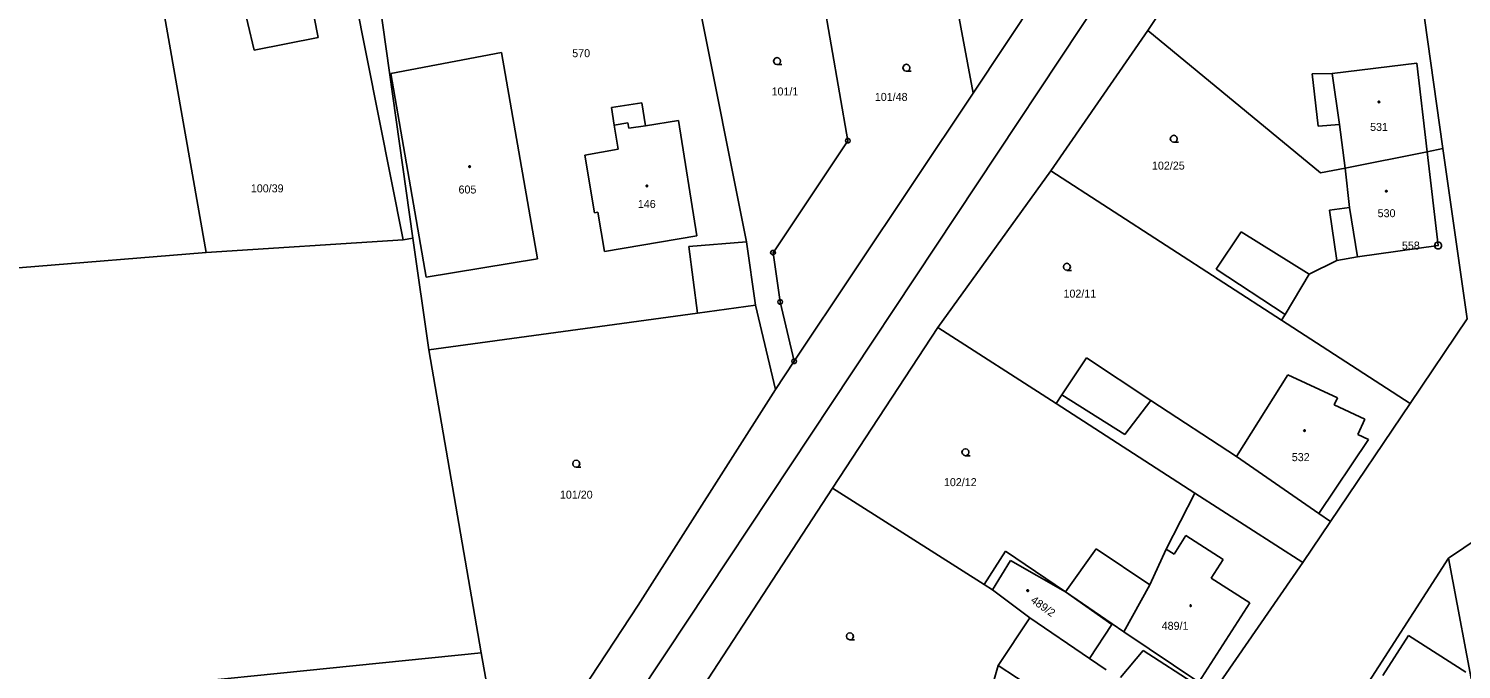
# Model space of a CAD drawing. Extents: x -757994 to -755874, y -1047691 to -1046119.
# Drawn here: x -756956 to -756803.8, y -1047170.3 to -1047102.2 of the extents above; entities that cross this region are included whole.
import ezdxf

# ---------------------------------------------------------------- set-up
doc = ezdxf.new("R2010")
doc.units = 0
doc.layers.add('katastrální mapa', color=7, linetype='Continuous')

msp = doc.modelspace()

# ---------------------------------------------------------------- linework, layer by layer
at = {"layer": 'katastrální mapa'}
for p, q in [((-756837.09, -1047102.42), (-756812.7, -1047065.66)), ((-756812.7, -1047065.66), (-756805.73, -1047114.96)), ((-756855.63, -1047109.07), (-756834.43, -1047077.05)), ((-756860.7, -1047081.77), (-756855.63, -1047109.07)), ((-756916.19, -1047124.64), (-756924.17, -1047084.37)), ((-756868.94, -1047114.13), (-756873.51, -1047087.71)), ((-756927.83, -1047089.9), (-756925.22, -1047103.13)), ((-756888.25, -1047168.55), (-756836.87, -1047091.03)), ((-756942.19, -1047097.01), (-756937.11, -1047126.01)), ((-756933.52, -1047098.04), (-756931.99, -1047104.48)), ((-756918.71, -1047099.31), (-756915.14, -1047124.48)), ((-756884.8, -1047099.31), (-756879.71, -1047124.88)), ((-756847.4, -1047117.31), (-756837.09, -1047102.42)), ((-756818.73, -1047117.54), (-756837.09, -1047102.42)), ((-756931.99, -1047104.48), (-756925.22, -1047103.13)), ((-756917.48, -1047106.98), (-756905.73, -1047104.74)), ((-756905.73, -1047104.74), (-756901.91, -1047126.68)), ((-756817.49, -1047106.96), (-756808.5, -1047105.88)), ((-756808.5, -1047105.88), (-756807.4, -1047115.29)), ((-756913.72, -1047128.63), (-756917.48, -1047106.98)), ((-756819.62, -1047107.01), (-756817.49, -1047106.96)), ((-756818.98, -1047112.58), (-756819.62, -1047107.01)), ((-756816.71, -1047112.39), (-756817.49, -1047106.96)), ((-756890.84, -1047110.08), (-756894.06, -1047110.59)), ((-756890.45, -1047112.53), (-756890.84, -1047110.08)), ((-756855.63, -1047109.07), (-756874.64, -1047137.57)), ((-756894.06, -1047110.59), (-756893.76, -1047112.45)), ((-756886.92, -1047111.97), (-756890.45, -1047112.53)), ((-756884.97, -1047124.22), (-756886.92, -1047111.97)), ((-756893.76, -1047112.45), (-756892.3, -1047112.22)), ((-756893.76, -1047112.45), (-756893.35, -1047115.02)), ((-756892.3, -1047112.22), (-756892.2, -1047112.8)), ((-756892.2, -1047112.8), (-756890.45, -1047112.53)), ((-756816.71, -1047112.39), (-756818.98, -1047112.58)), ((-756816.11, -1047117.02), (-756816.71, -1047112.39)), ((-756893.35, -1047115.02), (-756896.88, -1047115.64)), ((-756876.89, -1047126.02), (-756868.94, -1047114.13)), ((-756869, -1047114.13), (-756868.88, -1047114.13)), ((-756807.4, -1047115.29), (-756805.73, -1047114.96)), ((-756805.73, -1047114.96), (-756803.17, -1047133.07)), ((-756896.88, -1047115.64), (-756895.86, -1047121.77)), ((-756816.11, -1047117.02), (-756807.4, -1047115.29)), ((-756807.4, -1047115.29), (-756806.24, -1047125.26)), ((-756859.4, -1047133.97), (-756847.4, -1047117.31)), ((-756847.4, -1047117.31), (-756822.88, -1047133.21)), ((-756816.11, -1047117.02), (-756818.73, -1047117.54)), ((-756815.67, -1047121.22), (-756816.11, -1047117.02)), ((-756895.86, -1047121.77), (-756895.51, -1047121.71)), ((-756895.51, -1047121.71), (-756894.81, -1047125.88)), ((-756817.77, -1047121.5), (-756815.67, -1047121.22)), ((-756817.01, -1047126.85), (-756817.77, -1047121.5)), ((-756814.81, -1047126.45), (-756815.67, -1047121.22)), ((-756894.81, -1047125.88), (-756884.97, -1047124.22)), ((-756829.83, -1047127.77), (-756827.17, -1047123.79)), ((-756827.17, -1047123.79), (-756819.96, -1047128.32)), ((-756916.19, -1047124.64), (-756937.11, -1047126.01)), ((-756915.14, -1047124.48), (-756916.19, -1047124.64)), ((-756913.46, -1047136.34), (-756915.14, -1047124.48)), ((-756885.85, -1047125.35), (-756879.71, -1047124.88)), ((-756885.85, -1047125.35), (-756884.91, -1047132.45)), ((-756879.71, -1047124.88), (-756878.75, -1047131.61)), ((-756806.24, -1047125.26), (-756814.81, -1047126.45)), ((-756806.27, -1047125.26), (-756806.22, -1047125.26)), ((-756937.11, -1047126.01), (-756957.04, -1047127.63)), ((-756901.91, -1047126.68), (-756913.72, -1047128.63)), ((-756876.95, -1047126.02), (-756876.83, -1047126.02)), ((-756876.13, -1047131.26), (-756876.89, -1047126.02)), ((-756819.96, -1047128.32), (-756817.01, -1047126.85)), ((-756814.81, -1047126.45), (-756817.01, -1047126.85)), ((-756822.51, -1047132.59), (-756829.83, -1047127.77)), ((-756819.96, -1047128.32), (-756822.51, -1047132.59)), ((-756878.75, -1047131.61), (-756884.91, -1047132.45)), ((-756876.63, -1047140.55), (-756878.75, -1047131.61)), ((-756876.19, -1047131.26), (-756876.07, -1047131.26)), ((-756874.64, -1047137.57), (-756876.13, -1047131.26)), ((-756884.91, -1047132.45), (-756913.46, -1047136.34)), ((-756822.88, -1047133.21), (-756822.51, -1047132.59)), ((-756809.22, -1047142.06), (-756822.88, -1047133.21)), ((-756803.17, -1047133.07), (-756809.22, -1047142.06)), ((-756859.4, -1047133.97), (-756870.59, -1047151.05)), ((-756859.4, -1047133.97), (-756846.82, -1047142.07)), ((-756913.46, -1047136.34), (-756907.88, -1047168.54)), ((-756874.64, -1047137.57), (-756876.63, -1047140.55)), ((-756874.7, -1047137.57), (-756874.58, -1047137.57)), ((-756843.58, -1047137.2), (-756846.2, -1047141.14)), ((-756836.77, -1047141.74), (-756843.58, -1047137.2)), ((-756822.22, -1047139.01), (-756827.65, -1047147.7)), ((-756816.95, -1047141.44), (-756822.22, -1047139.01)), ((-756891.22, -1047163.49), (-756876.63, -1047140.55)), ((-756846.2, -1047141.14), (-756846.82, -1047142.07)), ((-756846.82, -1047142.07), (-756832.08, -1047151.57)), ((-756839.51, -1047145.36), (-756846.2, -1047141.14)), ((-756836.77, -1047141.74), (-756839.51, -1047145.36)), ((-756827.65, -1047147.7), (-756836.77, -1047141.74)), ((-756809.22, -1047142.06), (-756817.67, -1047154.61)), ((-756817.3, -1047142.21), (-756816.95, -1047141.44)), ((-756814.03, -1047143.71), (-756817.3, -1047142.21)), ((-756814.79, -1047145.35), (-756814.03, -1047143.71)), ((-756813.65, -1047145.87), (-756814.79, -1047145.35)), ((-756818.91, -1047153.75), (-756813.65, -1047145.87)), ((-756818.91, -1047153.75), (-756827.65, -1047147.7)), ((-756870.59, -1047151.05), (-756884.33, -1047172.13)), ((-756854.47, -1047161.31), (-756870.59, -1047151.05)), ((-756832.08, -1047151.57), (-756835.14, -1047157.54)), ((-756832.08, -1047151.57), (-756820.6, -1047158.97)), ((-756805.16, -1047158.5), (-756793.93, -1047150.88)), ((-756817.67, -1047154.61), (-756820.6, -1047158.97)), ((-756817.67, -1047154.61), (-756818.91, -1047153.75)), ((-756834.3, -1047158.08), (-756833.03, -1047156.1)), ((-756833.03, -1047156.1), (-756829.07, -1047158.64)), ((-756842.56, -1047157.5), (-756845.82, -1047162.08)), ((-756836.86, -1047161.32), (-756842.56, -1047157.5)), ((-756835.14, -1047157.54), (-756836.86, -1047161.32)), ((-756835.14, -1047157.54), (-756834.3, -1047158.08)), ((-756854.47, -1047161.31), (-756852.2, -1047157.74)), ((-756851.68, -1047158.76), (-756853.59, -1047161.87)), ((-756852.2, -1047157.74), (-756845.82, -1047162.08)), ((-756845.82, -1047162.08), (-756851.68, -1047158.76)), ((-756829.07, -1047158.64), (-756830.34, -1047160.62)), ((-756820.6, -1047158.97), (-756830.12, -1047172.72)), ((-756805.16, -1047158.5), (-756817.6, -1047177.83)), ((-756805.16, -1047158.5), (-756797.37, -1047199.42)), ((-756830.34, -1047160.62), (-756826.26, -1047163.23)), ((-756853.59, -1047161.87), (-756854.47, -1047161.31)), ((-756849.63, -1047164.85), (-756853.59, -1047161.87)), ((-756845.82, -1047162.08), (-756839.62, -1047166.31)), ((-756840.89, -1047165.56), (-756845.82, -1047162.08)), ((-756839.62, -1047166.31), (-756836.86, -1047161.32)), ((-756905.1, -1047184.56), (-756891.22, -1047163.49)), ((-756826.26, -1047163.23), (-756831.66, -1047171.68)), ((-756852.97, -1047169.9), (-756849.63, -1047164.85)), ((-756843.29, -1047169.16), (-756849.63, -1047164.85)), ((-756843.29, -1047169.16), (-756840.89, -1047165.56)), ((-756839.62, -1047166.31), (-756831.66, -1047171.68)), ((-756812.11, -1047170.96), (-756809.38, -1047166.71)), ((-756809.38, -1047166.71), (-756803.29, -1047170.63)), ((-756837.57, -1047168.32), (-756839.98, -1047171.17)), ((-756831.86, -1047171.99), (-756837.57, -1047168.32)), ((-757042.35, -1047182.17), (-756907.88, -1047168.54)), ((-756888.25, -1047168.55), (-756938.25, -1047243.76)), ((-756907.88, -1047168.54), (-756906.28, -1047177.78)), ((-756858.56, -1047189.15), (-756852.97, -1047169.9)), ((-756845.04, -1047175.09), (-756852.97, -1047169.9)), ((-756841.5, -1047170.36), (-756843.29, -1047169.16))]:
    msp.add_line(p, q, dxfattribs=at)
for points in [[(-756876.46, -1047106.02), (-756876.65, -1047105.97), (-756876.78, -1047105.84), (-756876.84, -1047105.65), (-756876.78, -1047105.47), (-756876.65, -1047105.33), (-756876.47, -1047105.28), (-756876.28, -1047105.33), (-756876.15, -1047105.47), (-756876.1, -1047105.66), (-756876.15, -1047105.85), (-756876.28, -1047105.98), (-756876.47, -1047106.03), (-756875.97, -1047106.03)], [(-756862.72, -1047106.73), (-756862.91, -1047106.68), (-756863.04, -1047106.54), (-756863.1, -1047106.36), (-756863.04, -1047106.18), (-756862.91, -1047106.04), (-756862.73, -1047105.99), (-756862.54, -1047106.04), (-756862.41, -1047106.18), (-756862.35, -1047106.37), (-756862.41, -1047106.55), (-756862.54, -1047106.69), (-756862.73, -1047106.74), (-756862.23, -1047106.74)], [(-756834.32, -1047114.28), (-756834.51, -1047114.23), (-756834.65, -1047114.1), (-756834.7, -1047113.91), (-756834.65, -1047113.73), (-756834.51, -1047113.59), (-756834.33, -1047113.54), (-756834.14, -1047113.59), (-756834, -1047113.73), (-756833.96, -1047113.92), (-756834, -1047114.11), (-756834.14, -1047114.24), (-756834.33, -1047114.29), (-756833.83, -1047114.29)], [(-756845.67, -1047127.89), (-756845.86, -1047127.84), (-756846, -1047127.71), (-756846.05, -1047127.52), (-756846, -1047127.34), (-756845.86, -1047127.2), (-756845.68, -1047127.15), (-756845.49, -1047127.2), (-756845.35, -1047127.34), (-756845.31, -1047127.53), (-756845.35, -1047127.72), (-756845.49, -1047127.85), (-756845.68, -1047127.9), (-756845.18, -1047127.9)], [(-756856.44, -1047147.6), (-756856.63, -1047147.55), (-756856.76, -1047147.42), (-756856.82, -1047147.23), (-756856.76, -1047147.04), (-756856.63, -1047146.91), (-756856.45, -1047146.86), (-756856.26, -1047146.91), (-756856.12, -1047147.04), (-756856.08, -1047147.24), (-756856.12, -1047147.43), (-756856.26, -1047147.56), (-756856.45, -1047147.61), (-756855.95, -1047147.61)], [(-756897.79, -1047148.82), (-756897.98, -1047148.77), (-756898.11, -1047148.64), (-756898.17, -1047148.45), (-756898.11, -1047148.26), (-756897.98, -1047148.13), (-756897.8, -1047148.08), (-756897.61, -1047148.13), (-756897.48, -1047148.26), (-756897.43, -1047148.46), (-756897.48, -1047148.65), (-756897.61, -1047148.78), (-756897.8, -1047148.83), (-756897.3, -1047148.83)], [(-756868.73, -1047167.17), (-756868.92, -1047167.12), (-756869.05, -1047166.99), (-756869.1, -1047166.8), (-756869.05, -1047166.62), (-756868.92, -1047166.48), (-756868.73, -1047166.43), (-756868.55, -1047166.48), (-756868.42, -1047166.62), (-756868.36, -1047166.81), (-756868.42, -1047167), (-756868.55, -1047167.13), (-756868.74, -1047167.18), (-756868.24, -1047167.18)]]:
    msp.add_lwpolyline(points, dxfattribs=at)
for points in [[(-756812.53, -1047109.92), (-756812.48, -1047109.93), (-756812.46, -1047109.97), (-756812.45, -1047110), (-756812.46, -1047110.04), (-756812.5, -1047110.08), (-756812.53, -1047110.09), (-756812.58, -1047110.07), (-756812.6, -1047110.04), (-756812.61, -1047110), (-756812.6, -1047109.96), (-756812.57, -1047109.92)], [(-756868.86, -1047113.89), (-756868.74, -1047113.98), (-756868.69, -1047114.12), (-756868.74, -1047114.27), (-756868.86, -1047114.36), (-756869.02, -1047114.36), (-756869.15, -1047114.27), (-756869.2, -1047114.12), (-756869.15, -1047113.98), (-756869.02, -1047113.89)], [(-756909.13, -1047116.78), (-756909.08, -1047116.79), (-756909.05, -1047116.84), (-756909.04, -1047116.87), (-756909.05, -1047116.92), (-756909.1, -1047116.95), (-756909.13, -1047116.96), (-756909.18, -1047116.94), (-756909.21, -1047116.91), (-756909.22, -1047116.87), (-756909.21, -1047116.83), (-756909.17, -1047116.79)], [(-756890.29, -1047118.85), (-756890.24, -1047118.86), (-756890.22, -1047118.9), (-756890.21, -1047118.93), (-756890.22, -1047118.98), (-756890.26, -1047119.01), (-756890.29, -1047119.02), (-756890.34, -1047119), (-756890.36, -1047118.97), (-756890.38, -1047118.93), (-756890.36, -1047118.89), (-756890.33, -1047118.85)], [(-756811.74, -1047119.41), (-756811.69, -1047119.42), (-756811.67, -1047119.46), (-756811.66, -1047119.49), (-756811.67, -1047119.53), (-756811.71, -1047119.57), (-756811.74, -1047119.58), (-756811.78, -1047119.56), (-756811.82, -1047119.53), (-756811.83, -1047119.49), (-756811.82, -1047119.45), (-756811.77, -1047119.41)], [(-756806.15, -1047124.9), (-756805.98, -1047124.99), (-756805.88, -1047125.17), (-756805.88, -1047125.36), (-756805.98, -1047125.53), (-756806.15, -1047125.62), (-756806.34, -1047125.62), (-756806.51, -1047125.53), (-756806.6, -1047125.36), (-756806.6, -1047125.17), (-756806.51, -1047124.99), (-756806.34, -1047124.9)], [(-756876.82, -1047125.78), (-756876.69, -1047125.87), (-756876.64, -1047126.02), (-756876.69, -1047126.16), (-756876.82, -1047126.25), (-756876.97, -1047126.25), (-756877.1, -1047126.16), (-756877.15, -1047126.02), (-756877.1, -1047125.87), (-756876.97, -1047125.78)], [(-756876.05, -1047131.02), (-756875.93, -1047131.11), (-756875.88, -1047131.26), (-756875.93, -1047131.4), (-756876.05, -1047131.49), (-756876.21, -1047131.49), (-756876.34, -1047131.4), (-756876.39, -1047131.26), (-756876.34, -1047131.11), (-756876.21, -1047131.02)], [(-756874.57, -1047137.33), (-756874.44, -1047137.42), (-756874.39, -1047137.57), (-756874.44, -1047137.71), (-756874.57, -1047137.8), (-756874.72, -1047137.8), (-756874.85, -1047137.71), (-756874.9, -1047137.57), (-756874.85, -1047137.42), (-756874.72, -1047137.33)], [(-756820.45, -1047144.86), (-756820.4, -1047144.87), (-756820.38, -1047144.91), (-756820.36, -1047144.94), (-756820.38, -1047144.98), (-756820.42, -1047145.02), (-756820.45, -1047145.02), (-756820.49, -1047145.01), (-756820.52, -1047144.98), (-756820.53, -1047144.94), (-756820.52, -1047144.9), (-756820.48, -1047144.86)], [(-756849.84, -1047161.86), (-756849.79, -1047161.87), (-756849.76, -1047161.91), (-756849.75, -1047161.94), (-756849.76, -1047161.98), (-756849.8, -1047162.02), (-756849.84, -1047162.02), (-756849.89, -1047162.01), (-756849.92, -1047161.98), (-756849.93, -1047161.94), (-756849.92, -1047161.9), (-756849.88, -1047161.86)], [(-756832.53, -1047163.47), (-756832.48, -1047163.48), (-756832.46, -1047163.52), (-756832.45, -1047163.55), (-756832.46, -1047163.6), (-756832.5, -1047163.63), (-756832.53, -1047163.64), (-756832.58, -1047163.62), (-756832.6, -1047163.59), (-756832.61, -1047163.55), (-756832.6, -1047163.51), (-756832.57, -1047163.47)]]:
    msp.add_lwpolyline(points, close=True, dxfattribs=at)

# ---------------------------------------------------------------- texts
for s, p in [('570', (-756898.22, -1047105.24)), ('101/1', (-756877.05, -1047109.31)), ('101/48', (-756866.08, -1047109.89)), ('531', (-756813.47, -1047113.08)), ('102/25', (-756836.64, -1047117.19)), ('100/39', (-756932.36, -1047119.61)), ('605', (-756910.3, -1047119.73)), ('146', (-756891.25, -1047121.27)), ('530', (-756812.67, -1047122.25)), ('558', (-756810.09, -1047125.69)), ('102/11', (-756846.04, -1047130.8)), ('532', (-756821.79, -1047148.18)), ('102/12', (-756858.74, -1047150.84)), ('101/20', (-756899.53, -1047152.17)), ('489/1', (-756835.61, -1047166.11))]:
    msp.add_text(s, height=0.85, dxfattribs=at).set_placement(p)
msp.add_text('489/2', height=0.85, rotation=324.0076, dxfattribs=at).set_placement((-756849.6, -1047163.12))

doc.saveas('drawing.dxf')
